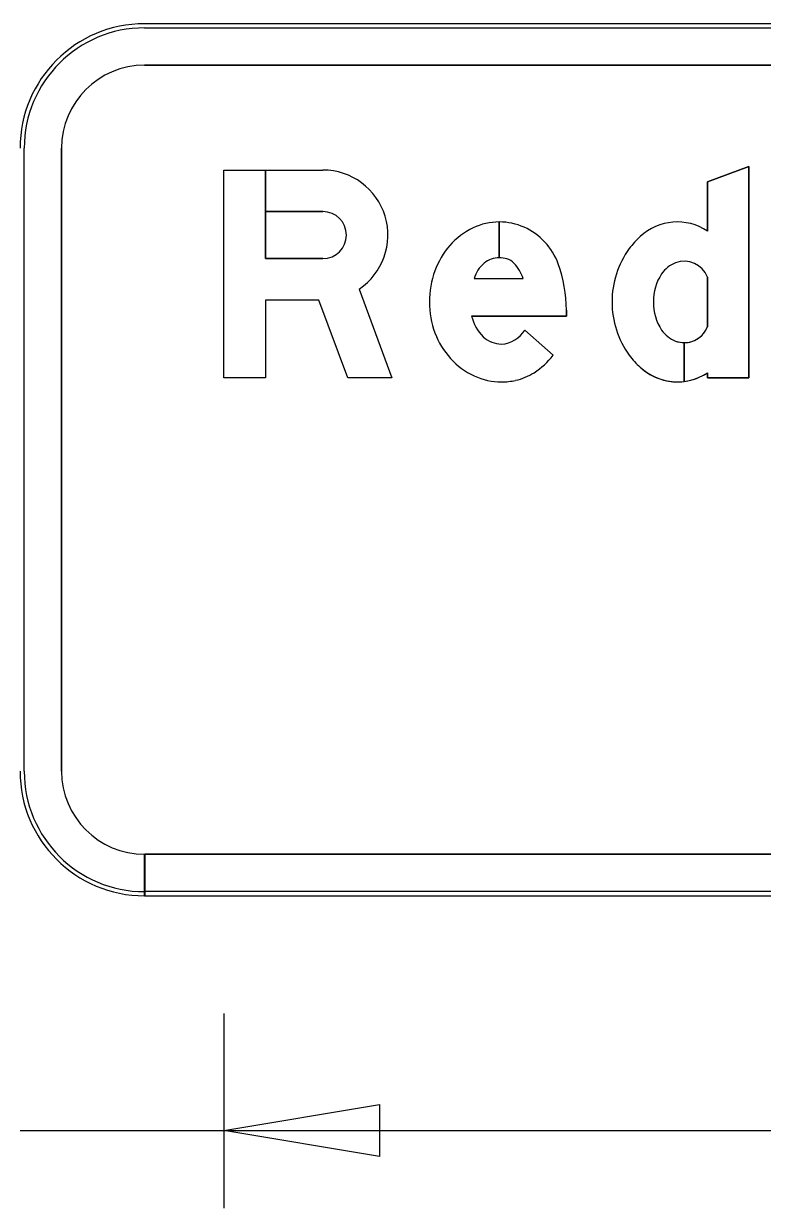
# Model space of a CAD drawing. Extents: x 1806251 to 1809821, y 414895 to 422886.
# Drawn here: x 1809676.936 to 1809677.292, y 415302.02 to 415302.591 of the extents above; entities that cross this region are included whole.
import ezdxf

# ---------------------------------------------------------------- set-up
doc = ezdxf.new("R2010")
doc.units = 0
for name, color, linetype in [('GSBWFILL', 7, 'Continuous'), ('GSCOLORFILL', 7, 'Continuous'), ('GSDIMS', 7, 'Continuous'), ('GSOUTLINE', 7, 'Continuous')]:
    doc.layers.add(name, color=color, linetype=linetype)

msp = doc.modelspace()

# ---------------------------------------------------------------- linework, layer by layer
at = {"layer": 'GSBWFILL'}
for p, q in [((1809678.19559, 415302.59057), (1809676.99459, 415302.59057)), ((1809676.99459, 415302.57057), (1809678.19559, 415302.57057)), ((1809676.95459, 415302.23057), (1809676.95459, 415302.53057)), ((1809677.16552, 415302.49507), (1809677.16552, 415302.47782)), ((1809677.16552, 415302.47782), (1809677.16552, 415302.49507)), ((1809677.15332, 415302.4678), (1809677.17701, 415302.4678)), ((1809677.26581, 415302.46856), (1809677.26581, 415302.44459)), ((1809677.1778, 415302.44303), (1809677.19149, 415302.43091)), ((1809677.25464, 415302.41829), (1809677.25464, 415302.43697)), ((1809677.25465, 415302.43697), (1809677.25465, 415302.41829)), ((1809676.99459, 415302.17057), (1809676.99459, 415302.19057)), ((1809678.19559, 415302.19057), (1809676.99479, 415302.19057)), ((1809676.99479, 415302.19057), (1809676.99479, 415302.17057)), ((1809676.99479, 415302.17057), (1809678.19559, 415302.17057))]:
    msp.add_line(p, q, dxfattribs=at)
for points in [[(1809677.26581, 415302.42246), (1809677.26581, 415302.42007), (1809677.28581, 415302.42007), (1809677.28581, 415302.52182), (1809677.26581, 415302.51445), (1809677.26581, 415302.49069)], [(1809677.09794, 415302.46274), (1809677.11381, 415302.42007), (1809677.09247, 415302.42007), (1809677.07857, 415302.45745), (1809677.05281, 415302.45745), (1809677.05281, 415302.42007), (1809677.03281, 415302.42007), (1809677.03281, 415302.52007), (1809677.05281, 415302.52007), (1809677.05281, 415302.47745)], [(1809677.08053, 415302.50007), (1809677.05282, 415302.50007), (1809677.05282, 415302.52007), (1809677.08053, 415302.52007)], [(1809677.05281, 415302.47745), (1809677.08053, 415302.47745)], [(1809677.19781, 415302.45265), (1809677.19781, 415302.4498), (1809677.15218, 415302.4498)]]:
    msp.add_lwpolyline(points, dxfattribs=at)
for centre, radius, start, end in [((1809676.99459, 415302.53057), 0.06, 90, 180), ((1809676.99459, 415302.53057), 0.04, 90, 180), ((1809676.99459, 415302.23057), 0.06, 180, 270), ((1809676.99459, 415302.23057), 0.04, 180, 270)]:
    msp.add_arc(centre, radius, start, end, dxfattribs=at)
for centre, major_axis, start_param, end_param in [((1809677.08053, 415302.48876), (0, 0.03131), 3.731228, 6.283185), ((1809677.08053, 415302.48876), (0, 0.01131), 3.141593, 6.283185), ((1809677.16755, 415302.46115), (0, 0.03438), 0.44196, 0.851746), ((1809677.16552, 415302.46545), (0, 0.02962), 0, 0.44196), ((1809677.16552, 415302.46545), (0, 0.02962), 5.868518, 6.283016), ((1809677.16477, 415302.46428), (0, 0.031), 5.061282, 5.861635), ((1809677.25131, 415302.46889), (0, 0.02618), 5.696193, 7.034788), ((1809677.25396, 415302.46388), (0, 0.03169), 0.704703, 0.952762), ((1809677.17072, 415302.45838), (0, 0.03859), 0.851746, 1.222943), ((1809677.26355, 415302.45657), (0, 0.04374), 0.943678, 1.570796), ((1809677.16835, 415302.46323), (0, 0.01571), 0.703138, 1.275447), ((1809677.16552, 415302.46623), (0, 0.01159), 0, 0.684319), ((1809677.16552, 415302.46438), (0, 0.01344), 6.008019, 6.282813), ((1809677.16713, 415302.4701), (0, 0.0075), 5.468651, 6.008019), ((1809677.15819, 415302.46166), (0, 0.01979), 5.027692, 5.468651), ((1809677.25536, 415302.4623), (0, 0.014), 0.364208, 0.979941), ((1809677.25464, 415302.46417), (0, 0.012), 5.086447, 6.647393), ((1809677.1757, 415302.45657), (0, 0.04388), 1.222943, 1.570796), ((1809677.13281, 415302.45265), (0, 0.065), 4.712389, 5.061282), ((1809677.26291, 415302.45724), (0, 0.0231), 0.979941, 1.599528), ((1809677.17438, 415302.45657), (0, 0.04257), 1.570796, 1.928626), ((1809677.26355, 415302.45657), (0, 0.04374), 1.570796, 2.197914), ((1809677.26291, 415302.45591), (0, 0.0231), 1.542065, 2.161651), ((1809677.17139, 415302.45404), (0, 0.01968), 1.788032, 2.378697), ((1809677.17057, 415302.45515), (0, 0.0385), 1.928626, 2.305123), ((1809677.16559, 415302.45057), (0, 0.01435), 3.209537, 4.158837), ((1809677.25536, 415302.45084), (0, 0.014), 2.161651, 2.777385), ((1809677.25464, 415302.44897), (0, 0.012), 3.142009, 4.338331), ((1809677.16674, 415302.44927), (0, 0.01301), 2.383204, 3.128268), ((1809677.25464, 415302.44897), (0, 0.012), 2.777385, 3.141593), ((1809677.16218, 415302.45387), (0, 0.03724), 3.710413, 4.047817), ((1809677.25396, 415302.44927), (0, 0.03169), 2.188831, 2.436889), ((1809677.16813, 415302.45295), (0, 0.03522), 2.305123, 2.711411), ((1809677.25131, 415302.44426), (0, 0.02618), 2.38999, 3.269164), ((1809677.16657, 415302.44954), (0, 0.03147), 2.711411, 3.141593), ((1809677.16657, 415302.44954), (0, 0.03147), 3.141593, 3.35931), ((1809677.16743, 415302.44567), (0, 0.0275), 3.35931, 3.710413), ((1809677.25131, 415302.44426), (0, 0.02618), 3.269357, 3.728585)]:
    msp.add_ellipse(centre, major_axis=major_axis, ratio=0.999998, start_param=start_param, end_param=end_param, dxfattribs=at)
at = {"layer": 'GSCOLORFILL'}
for p, q in [((1809678.19559, 415302.59057), (1809676.99459, 415302.59057)), ((1809678.19559, 415302.59057), (1809676.99459, 415302.59057)), ((1809678.19559, 415302.59057), (1809676.99459, 415302.59057)), ((1809676.99459, 415302.58857), (1809678.19559, 415302.58857)), ((1809676.99459, 415302.57057), (1809678.19559, 415302.57057)), ((1809676.93659, 415302.23057), (1809676.93659, 415302.53057)), ((1809676.95459, 415302.23057), (1809676.95459, 415302.53057)), ((1809677.16552, 415302.49507), (1809677.16552, 415302.47782)), ((1809677.16552, 415302.47782), (1809677.16552, 415302.49507)), ((1809677.15332, 415302.4678), (1809677.17701, 415302.4678)), ((1809677.26581, 415302.46856), (1809677.26581, 415302.44459)), ((1809677.1778, 415302.44303), (1809677.19149, 415302.43091)), ((1809677.25464, 415302.41829), (1809677.25464, 415302.43697)), ((1809677.25465, 415302.43697), (1809677.25465, 415302.41829)), ((1809676.99459, 415302.17057), (1809676.99459, 415302.19057)), ((1809678.19559, 415302.19057), (1809676.99479, 415302.19057)), ((1809676.99479, 415302.19057), (1809676.99479, 415302.17057)), ((1809676.99459, 415302.17057), (1809676.99459, 415302.17257)), ((1809676.99459, 415302.17057), (1809678.19559, 415302.17057)), ((1809678.19559, 415302.17257), (1809676.99461, 415302.17257)), ((1809676.99461, 415302.17257), (1809676.99461, 415302.17057)), ((1809676.99461, 415302.17057), (1809678.19559, 415302.17057)), ((1809676.99479, 415302.17057), (1809678.19559, 415302.17057))]:
    msp.add_line(p, q, dxfattribs=at)
for points in [[(1809677.26581, 415302.42246), (1809677.26581, 415302.42007), (1809677.28581, 415302.42007), (1809677.28581, 415302.52182), (1809677.26581, 415302.51445), (1809677.26581, 415302.49069)], [(1809677.09794, 415302.46274), (1809677.11381, 415302.42007), (1809677.09247, 415302.42007), (1809677.07857, 415302.45745), (1809677.05281, 415302.45745), (1809677.05281, 415302.42007), (1809677.03281, 415302.42007), (1809677.03281, 415302.52007), (1809677.05281, 415302.52007), (1809677.05281, 415302.47745)], [(1809677.08053, 415302.50007), (1809677.05282, 415302.50007), (1809677.05282, 415302.52007), (1809677.08053, 415302.52007)], [(1809677.05281, 415302.47745), (1809677.08053, 415302.47745)], [(1809677.19781, 415302.45265), (1809677.19781, 415302.4498), (1809677.15218, 415302.4498)]]:
    msp.add_lwpolyline(points, dxfattribs=at)
for centre, radius, start, end in [((1809676.99459, 415302.53057), 0.06, 90, 180), ((1809676.99459, 415302.53057), 0.06, 90, 180), ((1809676.99459, 415302.53057), 0.06, 90, 180), ((1809676.99459, 415302.53057), 0.058, 90, 180), ((1809676.99459, 415302.53057), 0.04, 90, 180), ((1809676.99459, 415302.23057), 0.06, 180, 270), ((1809676.99459, 415302.23057), 0.06, 180, 270), ((1809676.99459, 415302.23057), 0.06, 180, 270), ((1809676.99459, 415302.23057), 0.058, 180, 270), ((1809676.99459, 415302.23057), 0.04, 180, 270)]:
    msp.add_arc(centre, radius, start, end, dxfattribs=at)
for centre, major_axis, start_param, end_param in [((1809677.08053, 415302.48876), (0, 0.03131), 3.731228, 6.283185), ((1809677.08053, 415302.48876), (0, 0.01131), 3.141593, 6.283185), ((1809677.16755, 415302.46115), (0, 0.03438), 0.44196, 0.851746), ((1809677.16552, 415302.46545), (0, 0.02962), 0, 0.44196), ((1809677.16552, 415302.46545), (0, 0.02962), 5.868518, 6.283016), ((1809677.16477, 415302.46428), (0, 0.031), 5.061282, 5.861635), ((1809677.25131, 415302.46889), (0, 0.02618), 5.696193, 7.034788), ((1809677.25396, 415302.46388), (0, 0.03169), 0.704703, 0.952762), ((1809677.17072, 415302.45838), (0, 0.03859), 0.851746, 1.222943), ((1809677.26355, 415302.45657), (0, 0.04374), 0.943678, 1.570796), ((1809677.16835, 415302.46323), (0, 0.01571), 0.703138, 1.275447), ((1809677.16552, 415302.46623), (0, 0.01159), 0, 0.684319), ((1809677.16552, 415302.46438), (0, 0.01344), 6.008019, 6.282813), ((1809677.16713, 415302.4701), (0, 0.0075), 5.468651, 6.008019), ((1809677.15819, 415302.46166), (0, 0.01979), 5.027692, 5.468651), ((1809677.25536, 415302.4623), (0, 0.014), 0.364208, 0.979941), ((1809677.25464, 415302.46417), (0, 0.012), 5.086447, 6.647393), ((1809677.1757, 415302.45657), (0, 0.04388), 1.222943, 1.570796), ((1809677.13281, 415302.45265), (0, 0.065), 4.712389, 5.061282), ((1809677.26291, 415302.45724), (0, 0.0231), 0.979941, 1.599528), ((1809677.17438, 415302.45657), (0, 0.04257), 1.570796, 1.928626), ((1809677.26355, 415302.45657), (0, 0.04374), 1.570796, 2.197914), ((1809677.26291, 415302.45591), (0, 0.0231), 1.542065, 2.161651), ((1809677.17139, 415302.45404), (0, 0.01968), 1.788032, 2.378697), ((1809677.17057, 415302.45515), (0, 0.0385), 1.928626, 2.305123), ((1809677.16559, 415302.45057), (0, 0.01435), 3.209537, 4.158837), ((1809677.25536, 415302.45084), (0, 0.014), 2.161651, 2.777385), ((1809677.25464, 415302.44897), (0, 0.012), 3.142009, 4.338331), ((1809677.16674, 415302.44927), (0, 0.01301), 2.383204, 3.128268), ((1809677.25464, 415302.44897), (0, 0.012), 2.777385, 3.141593), ((1809677.16218, 415302.45387), (0, 0.03724), 3.710413, 4.047817), ((1809677.25396, 415302.44927), (0, 0.03169), 2.188831, 2.436889), ((1809677.16813, 415302.45295), (0, 0.03522), 2.305123, 2.711411), ((1809677.25131, 415302.44426), (0, 0.02618), 2.38999, 3.269164), ((1809677.16657, 415302.44954), (0, 0.03147), 2.711411, 3.141593), ((1809677.16657, 415302.44954), (0, 0.03147), 3.141593, 3.35931), ((1809677.16743, 415302.44567), (0, 0.0275), 3.35931, 3.710413), ((1809677.25131, 415302.44426), (0, 0.02618), 3.269357, 3.728585)]:
    msp.add_ellipse(centre, major_axis=major_axis, ratio=0.999998, start_param=start_param, end_param=end_param, dxfattribs=at)
at = {"layer": 'GSDIMS'}
for p, q in [((1809677.03281, 415302.11382), (1809677.03281, 415302.02007)), ((1809677.03281, 415302.11382), (1809677.03281, 415302.02007)), ((1809676.93459, 415302.05757), (1809677.03281, 415302.05757)), ((1809677.03281, 415302.05757), (1809678.15759, 415302.05757))]:
    msp.add_line(p, q, dxfattribs=at)
msp.add_lwpolyline([(1809677.03281, 415302.05757), (1809677.10781, 415302.07007), (1809677.10781, 415302.04507)], close=True, dxfattribs=at)
at = {"layer": 'GSOUTLINE'}
for p, q in [((1809678.19559, 415302.59057), (1809676.99459, 415302.59057)), ((1809678.19559, 415302.57057), (1809676.99459, 415302.57057)), ((1809676.95459, 415302.53057), (1809676.95459, 415302.23057)), ((1809677.15332, 415302.4678), (1809677.17701, 415302.4678)), ((1809677.26581, 415302.44459), (1809677.26581, 415302.46856)), ((1809677.19149, 415302.43091), (1809677.1778, 415302.44303)), ((1809676.99459, 415302.19057), (1809678.19559, 415302.19057)), ((1809676.99459, 415302.17057), (1809678.19559, 415302.17057))]:
    msp.add_line(p, q, dxfattribs=at)
for points in [[(1809677.26581, 415302.49069), (1809677.26581, 415302.51445), (1809677.28581, 415302.52182), (1809677.28581, 415302.42007), (1809677.26581, 415302.42007), (1809677.26581, 415302.42246)], [(1809677.09794, 415302.46274), (1809677.11381, 415302.42007), (1809677.09247, 415302.42007), (1809677.07857, 415302.45745), (1809677.05281, 415302.45745), (1809677.05281, 415302.42007), (1809677.03281, 415302.42007), (1809677.03281, 415302.52007), (1809677.08053, 415302.52007)], [(1809677.08053, 415302.47745), (1809677.05281, 415302.47745), (1809677.05281, 415302.50007), (1809677.08053, 415302.50007)], [(1809677.15218, 415302.4498), (1809677.19781, 415302.4498), (1809677.19781, 415302.45265)]]:
    msp.add_lwpolyline(points, dxfattribs=at)
for centre, radius, start, end in [((1809676.99459, 415302.53057), 0.06, 90, 180), ((1809676.99459, 415302.53057), 0.04, 90, 180), ((1809676.99459, 415302.23057), 0.06, 180, 270), ((1809676.99459, 415302.23057), 0.04, 180, 270)]:
    msp.add_arc(centre, radius, start, end, dxfattribs=at)
for centre, major_axis, start_param, end_param in [((1809677.08053, 415302.48876), (0, 0.03131), 3.731228, 6.283185), ((1809677.08053, 415302.48876), (0, 0.01131), 3.141593, 6.283185), ((1809677.16755, 415302.46115), (0, 0.03438), 0.44196, 0.851746), ((1809677.16552, 415302.46545), (0, 0.02962), 0, 0.44196), ((1809677.16552, 415302.46545), (0, 0.02962), 5.868518, 6.283185), ((1809677.16477, 415302.46428), (0, 0.031), 5.061282, 5.861635), ((1809677.25131, 415302.46889), (0, 0.02618), 5.696193, 7.034788), ((1809677.25396, 415302.46388), (0, 0.03169), 0.704703, 0.952762), ((1809677.17072, 415302.45838), (0, 0.03859), 0.851746, 1.222943), ((1809677.26355, 415302.45657), (0, 0.04374), 0.943678, 1.570796), ((1809677.16835, 415302.46323), (0, 0.01571), 0.703138, 1.275447), ((1809677.16552, 415302.46623), (0, 0.01159), 0, 0.684319), ((1809677.16552, 415302.46438), (0, 0.01344), 6.008019, 6.283185), ((1809677.16713, 415302.4701), (0, 0.0075), 5.468651, 6.008019), ((1809677.15819, 415302.46166), (0, 0.01979), 5.027692, 5.468651), ((1809677.25536, 415302.4623), (0, 0.014), 0.364208, 0.979941), ((1809677.25464, 415302.46417), (0, 0.012), 5.086447, 6.647393), ((1809677.1757, 415302.45657), (0, 0.04388), 1.222943, 1.570796), ((1809677.13281, 415302.45265), (0, 0.065), 4.712389, 5.061282), ((1809677.26291, 415302.45724), (0, 0.0231), 0.979941, 1.599528), ((1809677.17438, 415302.45657), (0, 0.04257), 1.570796, 1.928626), ((1809677.26355, 415302.45657), (0, 0.04374), 1.570796, 2.197914), ((1809677.26291, 415302.45591), (0, 0.0231), 1.542065, 2.161651), ((1809677.17139, 415302.45404), (0, 0.01968), 1.788032, 2.378697), ((1809677.17057, 415302.45515), (0, 0.0385), 1.928626, 2.305123), ((1809677.16559, 415302.45057), (0, 0.01435), 3.209537, 4.158837), ((1809677.25536, 415302.45084), (0, 0.014), 2.161651, 2.777385), ((1809677.25464, 415302.44897), (0, 0.012), 2.777385, 4.338331), ((1809677.16674, 415302.44927), (0, 0.01301), 2.383204, 3.128268), ((1809677.16218, 415302.45387), (0, 0.03724), 3.710413, 4.047817), ((1809677.25396, 415302.44927), (0, 0.03169), 2.188831, 2.436889), ((1809677.16813, 415302.45295), (0, 0.03522), 2.305123, 2.711411), ((1809677.25131, 415302.44426), (0, 0.02618), 2.38999, 3.728585), ((1809677.16657, 415302.44954), (0, 0.03147), 2.711411, 3.141593), ((1809677.16657, 415302.44954), (0, 0.03147), 3.141593, 3.35931), ((1809677.16743, 415302.44567), (0, 0.0275), 3.35931, 3.710413)]:
    msp.add_ellipse(centre, major_axis=major_axis, ratio=0.999998, start_param=start_param, end_param=end_param, dxfattribs=at)

doc.saveas('drawing.dxf')
